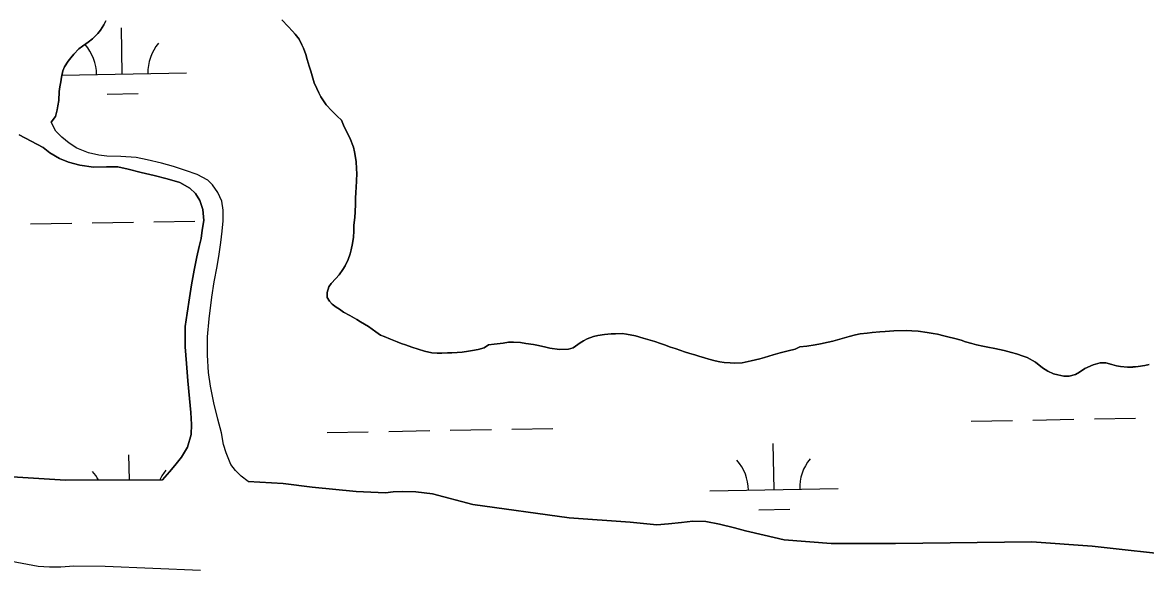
# Model space of a CAD drawing. Extents: x 3903937 to 3942190, y 260677 to 286651.
# Drawn here: x 3919556 to 3920431, y 274362 to 274787 of the extents above; entities that cross this region are included whole.
import ezdxf

# ---------------------------------------------------------------- set-up
doc = ezdxf.new("R2010")
doc.units = 0
doc.layers.add('V-TOPO-SHOR', color=7, linetype='Continuous')
doc.layers.add('V-WETL-SWMP', color=7, linetype='Continuous')

msp = doc.modelspace()

# ---------------------------------------------------------------- linework, layer by layer
at = {"layer": 'V-TOPO-SHOR'}
for points in [[(3919621.36, 274788.01), (3919619.64, 274784.86), (3919617.06, 274780.71), (3919614.91, 274778), (3919610.89, 274773.85), (3919607.6, 274771.42), (3919603.01, 274768.28), (3919600.15, 274766), (3919596.42, 274761.85), (3919593.98, 274759.14), (3919591.83, 274756.56), (3919588.97, 274752.13), (3919587.67, 274748.98), (3919586.66, 274744.12), (3919586.09, 274740.54), (3919585.51, 274736.53), (3919584.93, 274732.96), (3919584.78, 274725.8), (3919583.77, 274721.8), (3919583.34, 274718.65), (3919582.04, 274713.5), (3919578.74, 274709.07)], [(3919763.33, 274783.65), (3919758.32, 274788.67)], [(3920026.89, 274543.84), (3920023.46, 274544.28), (3920018.31, 274544.14), (3920014.87, 274544), (3920009.72, 274543.58), (3920004.42, 274542.73), (3920001.13, 274541.88), (3919996.26, 274540.17), (3919993.4, 274538.74), (3919990.67, 274537.02), (3919985.23, 274533.17), (3919981.79, 274532.03), (3919974.64, 274531.75), (3919967.05, 274532.91), (3919963.91, 274533.77), (3919958.33, 274534.92), (3919954.32, 274535.65), (3919948.31, 274536.66), (3919944.16, 274537.38), (3919938.72, 274537.53), (3919934.86, 274537.53), (3919930.71, 274536.82), (3919923.69, 274535.98), (3919919.4, 274535.41), (3919915.96, 274533.27), (3919911.38, 274531.99), (3919906.94, 274531.13), (3919903.79, 274530.57), (3919898.78, 274529.72), (3919895.06, 274529.43), (3919890.91, 274529.29), (3919887.47, 274529.16), (3919883.04, 274529.02), (3919879.46, 274529.03), (3919875.17, 274529.17), (3919869.59, 274530.61), (3919864.44, 274532.2), (3919859.57, 274533.64), (3919854.71, 274535.5), (3919851.42, 274536.65), (3919848.13, 274537.94), (3919842.98, 274539.96), (3919837.97, 274542.11), (3919835.11, 274543.11), (3919831.54, 274545.55), (3919825.82, 274549.71), (3919819.53, 274553.44), (3919816.81, 274555.16), (3919811.38, 274558.32), (3919806.37, 274561.04), (3919803.37, 274563.2), (3919800.65, 274564.92), (3919797.65, 274567.07), (3919795.37, 274569.51), (3919793.65, 274572.51), (3919793.66, 274576.38), (3919795.1, 274580.67), (3919796.67, 274583.24), (3919800.4, 274587.24), (3919802.98, 274590.1), (3919805.85, 274594.25), (3919807.57, 274597.11), (3919810.01, 274602.11), (3919811.59, 274606.41), (3919812.31, 274609.55), (3919813.32, 274614.56), (3919814.19, 274619.28), (3919814.33, 274624.15), (3919814.34, 274628.44), (3919815.35, 274635.02), (3919815.5, 274638.89), (3919815.8, 274645.33), (3919815.8, 274649.62), (3919815.95, 274654.34), (3919816.25, 274658.21), (3919816.54, 274663.36), (3919816.69, 274668.94), (3919816.55, 274672.66), (3919816.27, 274678.39), (3919815, 274685.83), (3919814.29, 274689.55), (3919811.43, 274696.85), (3919807.01, 274705.45), (3919804.87, 274710.46), (3919801.44, 274713.76), (3919797.29, 274717.91), (3919793.01, 274722.5), (3919788.87, 274728.66), (3919787.3, 274731.81), (3919785.73, 274735.1), (3919783.58, 274739.69), (3919780.88, 274748.85), (3919779.74, 274752.57), (3919778.18, 274757.87), (3919777.03, 274761.59), (3919775.32, 274766.6), (3919774.04, 274769.33), (3919771.9, 274773.62), (3919768.76, 274777.49), (3919766.61, 274779.93), (3919763.33, 274783.65)], [(3919732.2, 274429.06), (3919726.74, 274433.24), (3919722.35, 274437.64), (3919718.72, 274442.14), (3919715.09, 274451.25), (3919712.96, 274457.89), (3919711.48, 274466.99), (3919708.49, 274477.6), (3919705.41, 274490.35), (3919702.85, 274503.41), (3919701.26, 274513.91), (3919700.43, 274527.51), (3919700.34, 274541.75), (3919701.65, 274555.67), (3919703.92, 274572.69), (3919705.54, 274584.68), (3919707.91, 274596.45), (3919709.43, 274606.09), (3919710.72, 274615.19), (3919711.91, 274624.18), (3919712.78, 274632.21), (3919712.69, 274640.35), (3919711.52, 274647.42), (3919708.42, 274654.17), (3919704.25, 274660.06), (3919700.73, 274663.71), (3919692.38, 274668.33), (3919683.39, 274671.34), (3919673.87, 274674.35), (3919664.66, 274676.93), (3919653.53, 274679.62), (3919644.86, 274681.46), (3919632.97, 274682.33), (3919622.16, 274682.45), (3919615.73, 274683.21), (3919607.71, 274685.04), (3919598.61, 274688.7), (3919592.83, 274692.56), (3919587.06, 274697.28), (3919582.25, 274702.1), (3919578.74, 274709.07)], [(3919665.49, 274430.44), (3919670.85, 274436.43), (3919675.14, 274441.45), (3919680.18, 274447.87), (3919684.8, 274455.79), (3919687.7, 274465.64), (3919688.04, 274473.56), (3919687.41, 274482.88), (3919686.46, 274493.69), (3919685.2, 274507.4), (3919684.14, 274521), (3919683.09, 274533.85), (3919683.12, 274549.91), (3919684.52, 274560.08), (3919686.36, 274572.07), (3919688.08, 274582.24), (3919690.14, 274593.59), (3919692.19, 274604.08), (3919694.02, 274612.22), (3919695.42, 274618.42), (3919696.39, 274624.74), (3919697.58, 274632.45), (3919696.95, 274641.01), (3919694.5, 274648.08), (3919691.19, 274653.44), (3919686.59, 274657.62), (3919678.99, 274661.92), (3919669.14, 274664.93), (3919658.98, 274667.41), (3919648.81, 274669.89), (3919638.64, 274672.47), (3919630.72, 274674.09), (3919621.72, 274674.1), (3919611.76, 274674.01), (3919600.95, 274675.42), (3919592.17, 274677.78), (3919585.11, 274680.79), (3919577.73, 274684.98), (3919572.38, 274689.38), (3919553.68, 274699.23)], [(3920433.88, 274520.08), (3920430.73, 274519.37), (3920425.29, 274518.52), (3920421.14, 274518.24), (3920417.13, 274518.1), (3920411.55, 274518.54), (3920408.55, 274519.11), (3920404.97, 274520.12), (3920400.25, 274521.41), (3920395.81, 274521.42), (3920390.23, 274519.85), (3920383.79, 274517.14), (3920379.63, 274514.29), (3920376.62, 274512.43), (3920371.61, 274511.15), (3920367.6, 274511.16), (3920362.89, 274512.02), (3920359.59, 274513.03), (3920355.02, 274515.04), (3920351.01, 274517.62), (3920345.44, 274521.92), (3920338.86, 274525.51), (3920335.71, 274526.66), (3920330.56, 274528.53), (3920326.7, 274529.53), (3920321.12, 274530.97), (3920317.4, 274531.84), (3920313.83, 274532.7), (3920308.24, 274533.57), (3920304.52, 274534.43), (3920299.37, 274535.58), (3920295.94, 274536.59), (3920290.79, 274537.88), (3920287.5, 274539.04), (3920282.49, 274540.33), (3920277.2, 274541.77), (3920273.91, 274542.63), (3920269.04, 274543.79), (3920265.75, 274544.36), (3920261.03, 274545.23), (3920254.17, 274546.1), (3920249.01, 274546.53), (3920245.15, 274546.68), (3920239.14, 274546.54), (3920234.99, 274546.41), (3920228.4, 274545.99), (3920224.11, 274545.71), (3920218.1, 274545.15), (3920214.23, 274544.72), (3920208.79, 274544.16), (3920205.21, 274543.3), (3920200.2, 274541.88), (3920194.91, 274540.46), (3920187.6, 274538.46), (3920183.88, 274537.47), (3920177.87, 274536.33), (3920173.72, 274535.48), (3920167.42, 274534.48), (3920161.84, 274534.06), (3920158.11, 274532.21), (3920152.81, 274530.78), (3920146.52, 274529.22), (3920141.22, 274527.79), (3920134.35, 274525.66), (3920130.77, 274524.66), (3920123.9, 274522.95), (3920117.02, 274521.53), (3920110.73, 274521.26), (3920107.58, 274521.4), (3920102.85, 274521.84), (3920099.42, 274522.27), (3920095.99, 274523.14), (3920090.98, 274524.43), (3920087.69, 274525.29), (3920083.25, 274526.73), (3920080.11, 274527.6), (3920076.25, 274528.74), (3920072.1, 274530.04), (3920069.24, 274531.04), (3920064.8, 274532.77), (3920061.23, 274533.78), (3920056.36, 274535.5), (3920053.21, 274536.51), (3920048.92, 274538.09), (3920043.49, 274539.67), (3920039.77, 274540.68), (3920033.9, 274542.4), (3920026.89, 274543.84)], [(3919459.18, 274446.37), (3919470.32, 274444.53), (3919479.63, 274442.59), (3919492.05, 274439.9), (3919539.9, 274433.08), (3919589.9, 274430.12), (3919665.49, 274430.44)], [(3919732.2, 274429.06), (3919759.28, 274427.52), (3919782.08, 274424.6), (3919816.23, 274421.23), (3919839.04, 274420.23), (3919845.04, 274420.87), (3919852.64, 274421.18), (3919862.7, 274420.95), (3919875.76, 274419.33), (3919907.12, 274411.14), (3919982.06, 274400.65), (3920029.7, 274397.27), (3920050.58, 274395.2), (3920059.68, 274395.93), (3920069.75, 274397.1), (3920078.53, 274398.16), (3920088.59, 274397.82), (3920099.41, 274395.77), (3920110.96, 274392.87), (3920119.63, 274390.5), (3920134.08, 274387.16), (3920149.6, 274383.6), (3920186.33, 274380.66), (3920236.44, 274380.8), (3920342.65, 274382.04), (3920389.55, 274378.66), (3920459.88, 274370.95)], [(3919547.88, 274366.91), (3919568.56, 274363.16), (3919577.43, 274362.51), (3919586.09, 274362.64), (3919596.25, 274363.2), (3919620.87, 274363.16), (3919695.08, 274360.05)]]:
    msp.add_lwpolyline(points, dxfattribs=at)
at = {"layer": 'V-WETL-SWMP'}
for p, q in [((3919634.07, 274746.43), (3919633.44, 274782.42)), ((3919586.97, 274745.6), (3919684.07, 274747.31)), ((3919622.35, 274730.79), (3919646.34, 274731.21)), ((3919562.71, 274629.72), (3919594.7, 274630.28)), ((3919610.7, 274630.56), (3919642.7, 274631.13)), ((3919658.69, 274631.41), (3919690.69, 274631.97)), ((3920391.42, 274477.78), (3920423.41, 274478.34)), ((3919889.59, 274468.95), (3919921.58, 274469.51)), ((3919937.58, 274469.79), (3919969.58, 274470.35)), ((3920295.43, 274476.09), (3920327.43, 274476.65)), ((3920343.43, 274476.93), (3920375.42, 274477.5)), ((3919793.6, 274467.26), (3919825.6, 274467.82)), ((3919841.6, 274468.1), (3919873.59, 274468.66)), ((3920141.76, 274422.64), (3920141.12, 274458.63)), ((3919639.64, 274430.33), (3919639.29, 274449.8)), ((3920091.77, 274421.76), (3920191.75, 274423.52)), ((3920130.03, 274407), (3920154.03, 274407.42))]:
    msp.add_line(p, q, dxfattribs=at)
for points in [[(3919732.19, 274429.06), (3919726.74, 274433.24), (3919722.35, 274437.64), (3919718.72, 274442.14), (3919715.09, 274451.25), (3919712.96, 274457.89), (3919711.48, 274466.99), (3919708.49, 274477.6), (3919705.41, 274490.35), (3919702.85, 274503.41), (3919701.26, 274513.91), (3919700.43, 274527.51), (3919700.34, 274541.75), (3919701.64, 274555.67), (3919703.92, 274572.69), (3919705.54, 274584.68), (3919707.91, 274596.45), (3919709.43, 274606.09), (3919710.72, 274615.19), (3919711.91, 274624.18), (3919712.78, 274632.21), (3919712.69, 274640.35), (3919711.52, 274647.42), (3919708.42, 274654.17), (3919704.25, 274660.06), (3919700.73, 274663.71), (3919692.38, 274668.33), (3919683.39, 274671.34), (3919673.87, 274674.35), (3919664.66, 274676.93), (3919653.53, 274679.62), (3919644.86, 274681.46), (3919632.97, 274682.33), (3919622.16, 274682.45), (3919615.74, 274683.21), (3919607.71, 274685.04), (3919598.61, 274688.7), (3919592.83, 274692.56), (3919587.06, 274697.28), (3919582.25, 274702.1), (3919578.74, 274709.07), (3919582.04, 274713.5), (3919583.34, 274718.65), (3919583.77, 274721.8), (3919584.78, 274725.8), (3919584.93, 274732.96), (3919585.51, 274736.54), (3919586.09, 274740.54), (3919586.66, 274744.12), (3919587.67, 274748.98), (3919588.96, 274752.13), (3919591.83, 274756.56), (3919593.98, 274759.14), (3919596.42, 274761.85), (3919600.15, 274766), (3919603.01, 274768.28), (3919607.6, 274771.42), (3919610.89, 274773.85), (3919614.91, 274778), (3919617.06, 274780.71), (3919619.64, 274784.86), (3919621.36, 274788.01)], [(3919758.32, 274788.67), (3919763.33, 274783.65), (3919766.61, 274779.93), (3919768.76, 274777.49), (3919771.9, 274773.62), (3919774.04, 274769.33), (3919775.32, 274766.6)], [(3919775.32, 274766.6), (3919777.03, 274761.59), (3919778.17, 274757.87), (3919779.74, 274752.57), (3919780.88, 274748.85), (3919783.59, 274739.69), (3919785.73, 274735.1), (3919787.3, 274731.81), (3919788.87, 274728.66), (3919793.01, 274722.5), (3919797.29, 274717.91), (3919801.44, 274713.76), (3919804.87, 274710.46), (3919807.01, 274705.45), (3919811.43, 274696.85), (3919814.29, 274689.55), (3919815, 274685.83), (3919816.27, 274678.39), (3919816.55, 274672.66), (3919816.69, 274668.94), (3919816.54, 274663.36), (3919816.24, 274658.21), (3919815.95, 274654.34), (3919815.8, 274649.62), (3919815.8, 274645.33), (3919815.5, 274638.89), (3919815.35, 274635.02), (3919814.34, 274628.44), (3919814.33, 274624.15), (3919814.18, 274619.28), (3919813.32, 274614.56), (3919812.31, 274609.55), (3919811.59, 274606.41), (3919810.01, 274602.11), (3919807.57, 274597.11), (3919805.85, 274594.25), (3919802.98, 274590.1), (3919800.4, 274587.24), (3919796.67, 274583.24), (3919795.1, 274580.67), (3919793.66, 274576.38), (3919793.65, 274572.51), (3919795.37, 274569.51), (3919797.65, 274567.07), (3919800.65, 274564.92), (3919803.37, 274563.2), (3919806.37, 274561.04), (3919811.38, 274558.32), (3919816.81, 274555.16), (3919819.53, 274553.44), (3919825.82, 274549.71), (3919831.54, 274545.55), (3919835.11, 274543.11), (3919837.98, 274542.11), (3919842.98, 274539.96), (3919848.13, 274537.94), (3919851.42, 274536.65), (3919854.71, 274535.5), (3919859.57, 274533.63), (3919864.44, 274532.2), (3919869.59, 274530.61), (3919875.17, 274529.17), (3919879.46, 274529.03), (3919883.04, 274529.02), (3919887.48, 274529.16), (3919890.91, 274529.3), (3919895.06, 274529.43), (3919898.78, 274529.71), (3919903.79, 274530.57), (3919906.94, 274531.13), (3919911.38, 274531.99), (3919915.96, 274533.27), (3919919.4, 274535.41), (3919923.69, 274535.97), (3919930.71, 274536.82), (3919934.86, 274537.53), (3919938.72, 274537.53), (3919944.16, 274537.38), (3919948.31, 274536.66), (3919954.32, 274535.65), (3919958.33, 274534.92), (3919963.91, 274533.77), (3919967.05, 274532.91), (3919974.64, 274531.75), (3919981.79, 274532.03), (3919985.23, 274533.17), (3919990.67, 274537.03), (3919993.4, 274538.74), (3919996.26, 274540.16), (3920001.13, 274541.88), (3920004.42, 274542.73), (3920009.72, 274543.58), (3920014.87, 274544), (3920018.31, 274544.14), (3920023.46, 274544.28), (3920026.89, 274543.84), (3920033.9, 274542.4), (3920039.77, 274540.68), (3920043.49, 274539.67), (3920048.92, 274538.09), (3920053.21, 274536.51)], [(3919553.68, 274699.23), (3919572.38, 274689.38), (3919577.73, 274684.98), (3919585.11, 274680.79), (3919592.17, 274677.78), (3919600.95, 274675.41), (3919611.76, 274674.01), (3919621.72, 274674.1), (3919630.72, 274674.09), (3919638.64, 274672.47), (3919648.81, 274669.89)], [(3919648.81, 274669.89), (3919658.98, 274667.41), (3919669.14, 274664.93), (3919678.99, 274661.92), (3919686.59, 274657.62), (3919691.19, 274653.44), (3919694.5, 274648.08), (3919696.95, 274641.01), (3919697.58, 274632.45), (3919696.39, 274624.74), (3919695.42, 274618.42), (3919694.02, 274612.21), (3919692.19, 274604.08), (3919690.14, 274593.59), (3919688.08, 274582.24), (3919686.36, 274572.07), (3919684.52, 274560.08), (3919683.11, 274549.91), (3919683.09, 274533.85), (3919684.14, 274521), (3919685.2, 274507.4), (3919686.46, 274493.69), (3919687.41, 274482.88), (3919688.04, 274473.56), (3919687.71, 274465.64), (3919684.8, 274455.79), (3919680.18, 274447.87), (3919675.14, 274441.46), (3919670.85, 274436.43), (3919665.49, 274430.44), (3919589.9, 274430.12), (3919539.9, 274433.08)], [(3920053.21, 274536.51), (3920056.36, 274535.5), (3920061.23, 274533.78), (3920064.8, 274532.77), (3920069.24, 274531.04), (3920072.1, 274530.04), (3920076.25, 274528.74), (3920080.11, 274527.6), (3920083.25, 274526.73), (3920087.69, 274525.29), (3920090.98, 274524.43), (3920095.99, 274523.14), (3920099.42, 274522.27), (3920102.85, 274521.84), (3920107.58, 274521.4), (3920110.73, 274521.25), (3920117.02, 274521.53), (3920123.9, 274522.95), (3920130.77, 274524.66), (3920134.35, 274525.66), (3920141.22, 274527.79), (3920146.52, 274529.22), (3920152.81, 274530.78), (3920158.11, 274532.21), (3920161.84, 274534.06), (3920167.42, 274534.48), (3920173.72, 274535.48), (3920177.87, 274536.33), (3920183.88, 274537.47), (3920187.6, 274538.46), (3920194.91, 274540.46), (3920200.2, 274541.88), (3920205.21, 274543.3), (3920208.79, 274544.16), (3920214.23, 274544.72), (3920218.1, 274545.14), (3920224.11, 274545.71), (3920228.4, 274545.99), (3920234.99, 274546.41), (3920239.14, 274546.55), (3920245.15, 274546.68), (3920249.01, 274546.53), (3920254.16, 274546.1), (3920261.03, 274545.23), (3920265.75, 274544.36), (3920269.04, 274543.78), (3920273.91, 274542.63), (3920277.2, 274541.77), (3920282.49, 274540.33), (3920287.5, 274539.04), (3920290.79, 274537.89), (3920295.94, 274536.59), (3920299.37, 274535.58), (3920304.52, 274534.43), (3920308.24, 274533.57), (3920313.82, 274532.7), (3920317.4, 274531.84), (3920321.12, 274530.97), (3920326.7, 274529.53), (3920330.56, 274528.53), (3920335.71, 274526.66), (3920338.86, 274525.51), (3920345.44, 274521.92), (3920351.01, 274517.62), (3920355.02, 274515.04), (3920359.59, 274513.03), (3920362.88, 274512.02), (3920367.6, 274511.16), (3920371.61, 274511.15), (3920376.62, 274512.43), (3920379.63, 274514.29), (3920383.79, 274517.14), (3920390.23, 274519.85), (3920395.81, 274521.42), (3920400.25, 274521.41), (3920404.97, 274520.12), (3920408.55, 274519.11), (3920411.55, 274518.54), (3920417.13, 274518.1), (3920421.14, 274518.23), (3920425.29, 274518.52), (3920430.73, 274519.37), (3920433.88, 274520.08)], [(3920459.88, 274370.95), (3920389.55, 274378.66), (3920342.65, 274382.04), (3920236.44, 274380.8), (3920186.33, 274380.66), (3920149.6, 274383.6), (3920134.08, 274387.16), (3920119.63, 274390.5), (3920110.96, 274392.86), (3920099.41, 274395.77), (3920088.59, 274397.82), (3920078.53, 274398.16), (3920069.75, 274397.1), (3920059.68, 274395.94), (3920050.58, 274395.2), (3920029.7, 274397.26), (3919982.06, 274400.65), (3919907.12, 274411.14), (3919875.76, 274419.33), (3919862.7, 274420.95), (3919852.64, 274421.18), (3919845.04, 274420.87), (3919839.04, 274420.23), (3919816.23, 274421.23), (3919782.08, 274424.6), (3919759.28, 274427.52), (3919732.19, 274429.06)], [(3919547.88, 274366.91), (3919568.56, 274363.16), (3919577.43, 274362.51), (3919586.09, 274362.64), (3919596.25, 274363.2), (3919620.87, 274363.16), (3919695.08, 274360.05)]]:
    msp.add_lwpolyline(points, dxfattribs=at)
for centre, start, end in [((3919578.83, 274745.93), 0.23658, 41.78024), ((3919689.3, 274747.87), 140.23658, 181.78024), ((3920086.52, 274422.14), 0.23658, 41.78024), ((3920196.98, 274424.08), 140.23658, 181.78024), ((3919584.68, 274413.3), 28.69636, 41.78024), ((3919695.15, 274415.25), 140.23658, 154.48581)]:
    msp.add_arc(centre, 35.25, start, end, dxfattribs=at)

doc.saveas('drawing.dxf')
